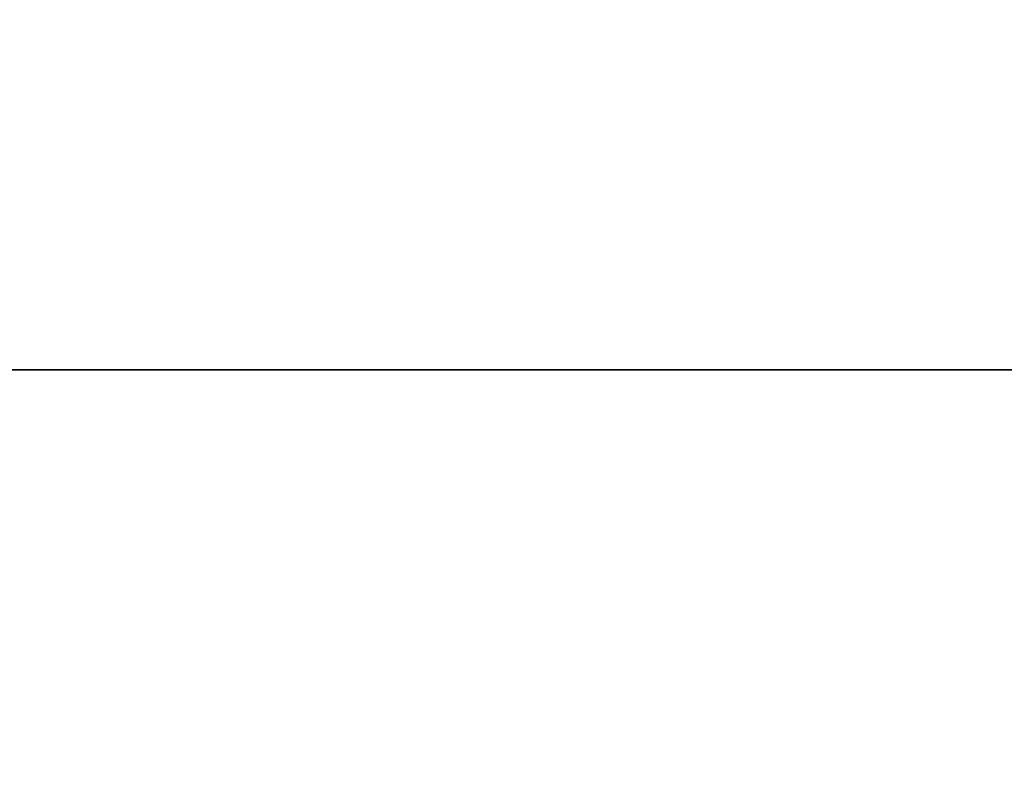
# Model space of a CAD drawing. Header units: millimetres. Extents: x -144 to 364, y -408 to 1133.
# Tile 399 of 656: x -59.4392 to -59.3551, y 987.3421 to 987.4059. Entities that reach past the tile are written whole.
import ezdxf

# ---------------------------------------------------------------- set-up
doc = ezdxf.new("R2010")
doc.units = ezdxf.units.MM
doc.header["$LTSCALE"] = 41.718519
doc.layers.add('1639', color=7, linetype='CONTINUOUS')
doc.layers.add('1640', color=7, linetype='CONTINUOUS')

msp = doc.modelspace()

# ---------------------------------------------------------------- linework, layer by layer
at = {"layer": '1639', "color": 7, "linetype": 'CONTINUOUS', "true_color": 0xaaaaaa}
for points in [[(-51.022094, 987.375975, 400.136498), (-61.531668, 987.95, 394.181229), (-66.058727, 987.375975, 390.922038), (-51.022094, 987.375975, 400.136498)], [(-45.190735, 987.95, 403.024499), (-61.531668, 987.95, 394.181229), (-51.022094, 987.375975, 400.136498), (-45.190735, 987.95, 403.024499)], [(-51.022094, 987.375975, 400.136498), (-66.058727, 987.375975, 390.922038), (-50.874286, 986.888923, 399.846408), (-51.022094, 987.375975, 400.136498)], [(-50.874286, 986.888923, 399.846408), (-66.058727, 987.375975, 390.922038), (-65.867359, 986.888923, 390.658641), (-50.874286, 986.888923, 399.846408)]]:
    msp.add_3dface(points, dxfattribs=at)
at = {"layer": '1640', "color": 7, "linetype": 'CONTINUOUS', "true_color": 0xaaaaaa}
for points in [[(-66.058727, 987.375975, 209.077962), (-61.531668, 987.95, 205.818771), (-51.022094, 987.375975, 199.863502), (-66.058727, 987.375975, 209.077962)], [(-61.531668, 987.95, 205.818771), (-45.190735, 987.95, 196.975501), (-51.022094, 987.375975, 199.863502), (-61.531668, 987.95, 205.818771)], [(-66.058727, 987.375975, 209.077962), (-51.022094, 987.375975, 199.863502), (-65.867359, 986.888923, 209.341359), (-66.058727, 987.375975, 209.077962)], [(-65.867359, 986.888923, 209.341359), (-51.022094, 987.375975, 199.863502), (-50.874286, 986.888923, 200.153592), (-65.867359, 986.888923, 209.341359)]]:
    msp.add_3dface(points, dxfattribs=at)

doc.saveas('drawing.dxf')
